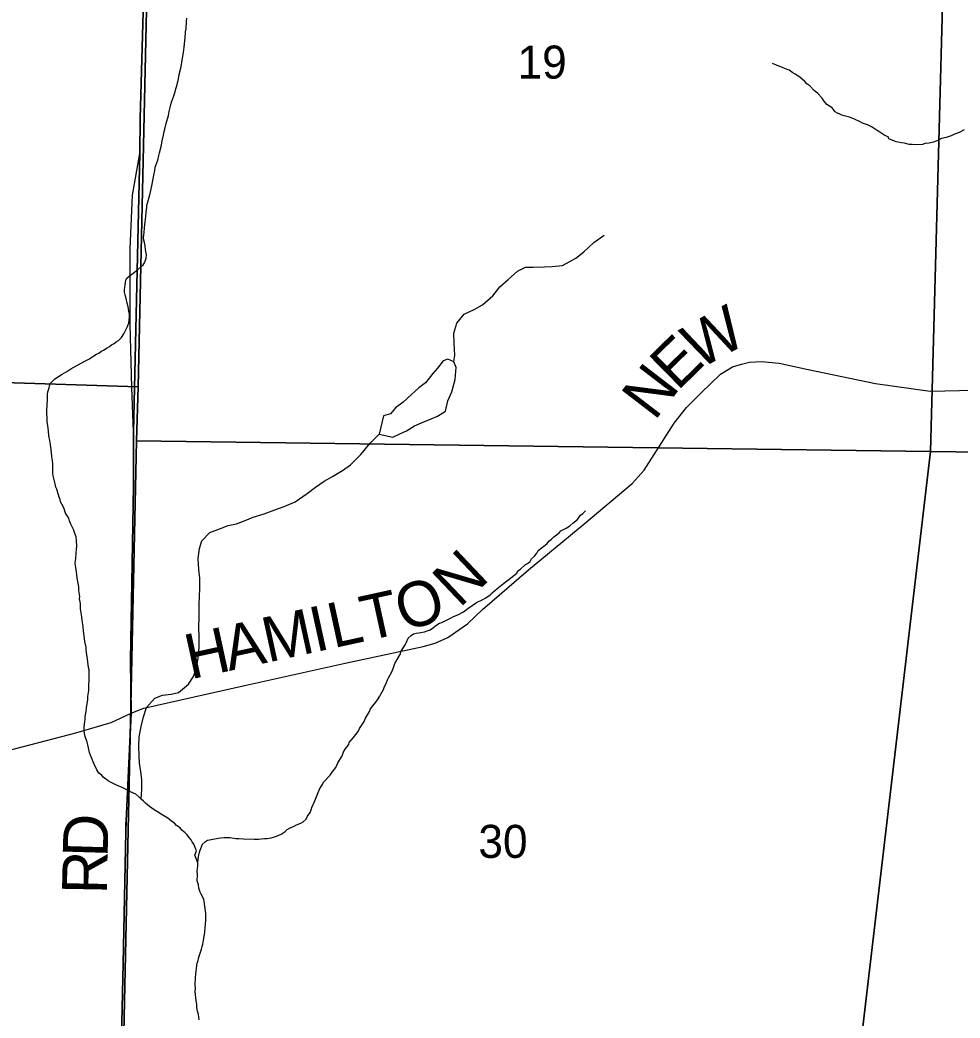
# Model space of a CAD drawing. Extents: x 1310247 to 1552180, y 377264 to 706493.
# Drawn here: x 1344576 to 1350859, y 489110 to 495782 of the extents above; entities that cross this region are included whole.
import ezdxf

# ---------------------------------------------------------------- set-up
doc = ezdxf.new("R2010")
doc.units = 0
for name, color, linetype in [('GM_X_County_Road', 7, 'Continuous'), ('GM_X_County_Road_Text', 7, 'Continuous'), ('GM_X_Minor_River', 7, 'Continuous'), ('GM_X_Section', 7, 'Continuous'), ('GM_X_Section_Text', 7, 'Continuous'), ('GM_X_Township', 7, 'Continuous'), ('GM_X_Township_Road', 7, 'Continuous'), ('GM_X_Township_Road_Text', 7, 'Continuous')]:
    doc.layers.add(name, color=color, linetype=linetype)

msp = doc.modelspace()

# ---------------------------------------------------------------- linework, layer by layer
at = {"layer": 'GM_X_County_Road'}
for points in [[(1345319.9, 491149), (1345403, 491182.3), (1345741, 491258.7), (1346087.4, 491335.1), (1346750.2, 491483.7), (1347270.5, 491593.7), (1347351.5, 491616.6), (1347436.8, 491655.2), (1347566.6, 491746.2), (1347666.9, 491841.3), (1347975.3, 492107.5), (1348344.8, 492411.5), (1348667.9, 492683.1), (1348747, 492771.9), (1348948.7, 493087.4), (1349030.1, 493192.2), (1349127, 493287.1), (1349258.5, 493414), (1349339, 493463.8), (1349398.8, 493482.1), (1349452, 493494.6), (1349532.6, 493500.4), (1349650.5, 493487.9), (1349844, 493445.5), (1350294.4, 493351.8), (1350660.1, 493301.1), (1351344.6, 493315.5)], [(1342806.3, 490108.5), (1342959.4, 490272.5), (1343199.5, 490524.4), (1343306.6, 490576.7), (1343574.9, 490654), (1343940.4, 490747.9), (1344447, 490885.7), (1344950.3, 491017.8), (1345186.2, 491085.1), (1345319.9, 491149)]]:
    msp.add_lwpolyline(points, dxfattribs=at)
at = {"layer": 'GM_X_Minor_River'}
for points in [[(1345416.6, 494469.3), (1345419.5, 494497.3), (1345424.4, 494529.3), (1345424.8, 494543.3), (1345429.2, 494557.2), (1345447.2, 494622.9), (1345454.4, 494662.8), (1345459, 494684.7), (1345470.8, 494744.5), (1345477.8, 494776.4), (1345480.4, 494798.4), (1345497.8, 494846), (1345504.7, 494875.9), (1345509.3, 494893.8), (1345522.8, 494945.5), (1345527.6, 494973.5), (1345534.8, 495011.3), (1345539.5, 495037.3), (1345544, 495053.2), (1345553.1, 495091), (1345568.8, 495144.7), (1345573.5, 495170.6), (1345582.6, 495206.5), (1345587.2, 495226.4), (1345598.2, 495258.1), (1345604.7, 495276), (1345613.5, 495301.8), (1345618.1, 495321.7), (1345622.5, 495335.6), (1345633.7, 495377.4), (1345638.4, 495401.3), (1345640.9, 495417.3), (1345652.2, 495461.1), (1345656.9, 495485), (1345657.3, 495499.1), (1345664.6, 495541), (1345669.3, 495564.9), (1345674.3, 495600.8), (1345674.9, 495620.9), (1345677.6, 495644.9), (1345680.1, 495660.8), (1345683.3, 495702.8), (1345685.9, 495722.8), (1345689.4, 495772.9), (1345692, 495794.9)], [(1350886.9, 495048.4), (1350852.2, 495029.3), (1350817.7, 495016.3), (1350799.4, 495008.8), (1350766.9, 494995.8), (1350734.7, 494990.7), (1350714.3, 494979.3), (1350681.8, 494966.2), (1350653.5, 494959), (1350625.3, 494955.9), (1350609.1, 494950.3), (1350568.8, 494947.5), (1350538.8, 494950.4), (1350518.8, 494951), (1350486.8, 494958), (1350466.8, 494960.6), (1350430.9, 494967.7), (1350383.3, 494987.1), (1350377.7, 495001.3), (1350355.9, 495010), (1350322.4, 495033.1), (1350304.7, 495043.6), (1350271.2, 495064.7), (1350239.6, 495081.7), (1350207.8, 495092.7), (1350192, 495101.1), (1350154.4, 495120.3), (1350120.6, 495133.4), (1350084.7, 495140.5), (1350068.8, 495146.9), (1350055, 495153.4), (1350039.1, 495159.9), (1350025.3, 495168.3), (1350004, 495195), (1349968.5, 495218.1), (1349949.2, 495242.8), (1349937.6, 495259.2), (1349908.4, 495290.1), (1349884.9, 495310.9), (1349855.7, 495341.8), (1349834.1, 495356.5), (1349820.5, 495371), (1349787.2, 495400), (1349757.7, 495421), (1349741.9, 495429.5), (1349716.3, 495446.3), (1349692.4, 495455), (1349672.6, 495463.6), (1349648.8, 495474.3), (1349633, 495480.8), (1349605.2, 495491.7)], [(1344902.5, 492453), (1344881.3, 492485.7), (1344868.4, 492522.2), (1344855, 492544.7), (1344847.4, 492560.9), (1344843.9, 492577.1), (1344838.3, 492593.3), (1344827.3, 492629.7), (1344821.8, 492645.9), (1344816.2, 492660.1), (1344810.8, 492682.4), (1344807.2, 492698.5), (1344801.7, 492716.7), (1344798.3, 492734.9), (1344796.8, 492753), (1344795.4, 492775.1), (1344796.5, 492813.1), (1344793.2, 492837.3), (1344789.9, 492863.5), (1344786.6, 492887.7), (1344780.2, 492944), (1344775, 492972.2), (1344769.9, 493002.5), (1344766.9, 493036.7), (1344761.8, 493068.9), (1344758.7, 493099.1), (1344757.4, 493125.2), (1344756.1, 493149.3), (1344754.7, 493169.4), (1344755.1, 493183.4), (1344757.5, 493197.4), (1344758, 493215.4), (1344760.7, 493237.4), (1344759.4, 493261.5), (1344759.9, 493281.6), (1344762.3, 493295.5), (1344771.2, 493323.3), (1344773.6, 493337.3), (1344780.1, 493355.2), (1344809, 493382.4), (1344833.6, 493399.7), (1344858.1, 493415), (1344888.7, 493432.1), (1344915.3, 493449.4), (1344935.7, 493460.8), (1344990.8, 493489.3), (1345009.2, 493500.8), (1345035.7, 493516), (1345056.1, 493527.4), (1345070.4, 493537), (1345088.8, 493548.5), (1345103.1, 493556.1), (1345117.4, 493565.7), (1345133.8, 493575.3), (1345158.3, 493590.6), (1345174.6, 493600.1), (1345189, 493609.7), (1345205.3, 493619.2), (1345219.7, 493630.9), (1345234, 493640.5), (1345254.6, 493659.9), (1345271.4, 493683.5), (1345288.5, 493719.1), (1345294.9, 493732.9), (1345303.6, 493756.7), (1345306.1, 493774.7), (1345308.8, 493796.7), (1345307.4, 493816.8), (1345303.9, 493836.9), (1345302.3, 493851), (1345298.7, 493865.2), (1345293.4, 493889.4), (1345286.3, 493919.7), (1345279, 493946), (1345275.5, 493962.1), (1345273.9, 493978.2), (1345276.4, 493996.2), (1345278.9, 494010.2), (1345281.4, 494030.1), (1345283.9, 494044.1), (1345292.3, 494057.9), (1345306.7, 494069.5), (1345323.1, 494083), (1345341.6, 494096.5), (1345364.2, 494113.9), (1345384.7, 494131.3), (1345399.2, 494145), (1345409.6, 494158.7), (1345416.2, 494176.5), (1345418.6, 494190.5), (1345421.2, 494212.5), (1345416.1, 494244.7), (1345412.9, 494272.9), (1345407.6, 494295.1), (1345404, 494311.3), (1345402.5, 494327.4), (1345403, 494343.4), (1345405.5, 494361.4), (1345408.4, 494393.4), (1345413.6, 494433.3), (1345416.6, 494469.3)], [(1347475.3, 493496.8), (1347482.7, 493542.7), (1347478.9, 493621.1), (1347476.9, 493689.5), (1347494.9, 493755.2), (1347544.9, 493816), (1347612, 493846.2), (1347667.1, 493878.7), (1347737.1, 493938.9), (1347783, 493997.8), (1347838.6, 494048.3), (1347900.4, 494102.8), (1347955.4, 494129.3), (1348005.6, 494129.8), (1348081.9, 494131.6), (1348132.1, 494134.1), (1348202.5, 494140.1), (1348290.3, 494189.8), (1348343.7, 494232.4), (1348411.7, 494294.6), (1348481.4, 494342.8)], [(1346977.5, 493013.4), (1347069.2, 492992.6), (1347116, 493015.4), (1347158.8, 493036.2), (1347213.9, 493068.7), (1347274.9, 493095), (1347323.6, 493115.7), (1347366.3, 493134.5), (1347419.5, 493167.1), (1347435.6, 493236.9), (1347463.4, 493296.3), (1347483.9, 493380.1), (1347492.2, 493458.1), (1347475.3, 493496.8), (1347435.7, 493516), (1347405.3, 493504.8), (1347365.7, 493455.8), (1347334.5, 493418.6)], [(1347334.5, 493418.6), (1347286.6, 493357.7), (1347241.4, 493322.9), (1347192, 493278.2), (1347138.3, 493227.5), (1347085, 493188.9), (1347051.7, 493149.8), (1347005.2, 493137.1), (1346977.5, 493013.4)], [(1345384, 490575.3), (1345387.7, 490596.2), (1345391.2, 490648.3), (1345390.9, 490704.6), (1345384.4, 490757), (1345376, 490813.4), (1345373.5, 490865.7), (1345371.3, 490926), (1345373.1, 490990.2), (1345387.2, 491060.1), (1345401.1, 491123.9), (1345421, 491185.6), (1345477, 491248.2), (1345527.8, 491268.8), (1345586.1, 491275.1), (1345636.6, 491285.7), (1345702.5, 491342), (1345736.1, 491393.2), (1345756, 491454.9), (1345767.8, 491516.8), (1345773.9, 491586.9), (1345773.9, 491655.1), (1345771.8, 491723.5), (1345773.8, 491791.7), (1345774.3, 491874), (1345777.4, 491982.3), (1345777.4, 492050.6), (1345771.1, 492109), (1345767.3, 492183.4), (1345775.2, 492249.4), (1345790.8, 492301.2), (1345844.6, 492355.8), (1345915.6, 492383.8), (1345968.3, 492402.4), (1346022.9, 492414.8), (1346081.7, 492437.2), (1346134.5, 492459.8), (1346207.4, 492481.7), (1346280.4, 492507.7), (1346341.3, 492530), (1346414.5, 492562), (1346496.4, 492617.8), (1346551.7, 492658.4), (1346609.1, 492698.9), (1346664.2, 492731.4), (1346731.6, 492769.6), (1346784.9, 492808.2), (1346853.2, 492878.5), (1346917.5, 492952.9), (1346977.5, 493013.4)], [(1347032.8, 491370.5), (1347039.2, 491384.3), (1347064.6, 491429.7), (1347075.5, 491459.5), (1347082.1, 491481.3), (1347120.1, 491544.4), (1347124.6, 491562.3), (1347150, 491605.7), (1347160.5, 491623.4), (1347171.3, 491649.2), (1347189.9, 491668.7), (1347206.3, 491678.2), (1347224.5, 491683.7), (1347242.6, 491685.1), (1347278.9, 491692.1), (1347303.3, 491701.4), (1347317.4, 491705), (1347340, 491720.3), (1347356.4, 491733.9), (1347380.9, 491749.2), (1347395.1, 491754.8), (1347427.7, 491769.9), (1347444, 491779.4), (1347458.2, 491785), (1347472.6, 491794.6), (1347503, 491805.7), (1347539.7, 491826.7), (1347570.5, 491847.9), (1347627.8, 491888.3), (1347664.5, 491907.2), (1347689, 491920.5), (1347717.6, 491939.7), (1347732.1, 491953.3), (1347763, 491980.5), (1347808.1, 492015.3), (1347826.7, 492030.8), (1347843.1, 492042.3), (1347857.4, 492053.9), (1347876, 492069.4), (1347896.5, 492084.8), (1347902.9, 492100.7), (1347921.3, 492112.2), (1347954.3, 492141.3), (1347968.6, 492148.9), (1347985, 492162.4), (1347995.6, 492180.2), (1348014.1, 492197.6), (1348030.8, 492217.2), (1348039.3, 492235), (1348078.3, 492265.9), (1348098.9, 492283.4), (1348111.4, 492299), (1348127.9, 492312.6), (1348144.4, 492328.1), (1348179.2, 492353.2), (1348191.7, 492366.9), (1348226.3, 492385.9), (1348250.9, 492401.2), (1348271.4, 492418.6), (1348302.3, 492443.8), (1348323.1, 492471.2), (1348337.5, 492482.8), (1348356.1, 492500.3)], [(1345765, 490148.7), (1345745.4, 490198.9), (1345755.3, 490229.2), (1345738.5, 490271.9), (1345726.9, 490288.2), (1345719.3, 490302.5), (1345705.7, 490319), (1345694.1, 490335.4), (1345680.5, 490347.8), (1345658.9, 490366.5), (1345647.3, 490380.9), (1345621.7, 490397.7), (1345608.1, 490412.1), (1345590.3, 490424.7), (1345564.9, 490445.5), (1345527.4, 490468.7), (1345495.9, 490489.7), (1345474.2, 490502.4), (1345458.4, 490512.9), (1345442.7, 490525.4), (1345415.2, 490546.3), (1345401.6, 490560.7), (1345384, 490575.3), (1345370.3, 490589.7), (1345350.7, 490606.4), (1345315.1, 490623.5), (1345295.3, 490634.1), (1345281.5, 490640.5), (1345255.8, 490653.3), (1345237.9, 490659.9), (1345212.1, 490670.7), (1345194.3, 490681.2), (1345180.5, 490687.7), (1345166.7, 490696.1), (1345133.3, 490721.2), (1345121.7, 490735.6), (1345104, 490748.1), (1345090.6, 490770.6), (1345071.6, 490807.3), (1345066, 490823.5), (1345047.2, 490868.2), (1345041.7, 490886.4), (1345029.1, 490936.9), (1345025.7, 490955), (1345012.7, 490993.5), (1345007.2, 491011.8), (1345005.8, 491031.9), (1345004.4, 491054), (1345009.5, 491091.9), (1345012.1, 491109.9), (1345012.5, 491123.9), (1345019.6, 491161.8), (1345020.2, 491183.9), (1345022.7, 491199.8), (1345029.8, 491237.7), (1345030.5, 491259.8), (1345035.6, 491299.7), (1345036.1, 491315.8), (1345038.4, 491393.9), (1345037.6, 491438.1), (1345034.1, 491454.2), (1345029.2, 491492.5), (1345027.7, 491512.6), (1345021, 491554.9), (1345019.5, 491575), (1345017.9, 491589.1), (1345009, 491627.5), (1345007.6, 491647.6), (1345002.5, 491681.8), (1345000.9, 491695.9), (1344997.9, 491728.1), (1344996.3, 491742.2), (1344993, 491768.3), (1344989.7, 491792.5), (1344988.1, 491806.6), (1344981.2, 491846.9), (1344979.8, 491867), (1344980.2, 491881), (1344975.1, 491913.3), (1344975.6, 491929.3), (1344970.7, 491969.6), (1344969.4, 491991.7), (1344967.8, 492005.8), (1344959, 492050.1), (1344955.8, 492076.3), (1344954.2, 492090.4), (1344949.1, 492122.7), (1344947.5, 492136.7), (1344946, 492152.8), (1344946.4, 492166.9), (1344948.9, 492184.8), (1344951.8, 492214.8), (1344954.7, 492246.8), (1344955.2, 492262.9), (1344954.4, 492305), (1344951, 492327.2), (1344939.8, 492355.6), (1344936.2, 492371.7), (1344915.4, 492412.5), (1344908, 492434.8), (1344902.5, 492453)], [(1345751.5, 489403), (1345754.1, 489422.9), (1345756.6, 489440.9), (1345759.2, 489460.9), (1345761.6, 489476.9), (1345766.2, 489494.8), (1345768.6, 489508.8), (1345773.1, 489524.7), (1345781.8, 489550.5), (1345788.4, 489570.3), (1345793, 489588.3), (1345797.4, 489604.2), (1345799.8, 489618.1), (1345802.3, 489632.1), (1345807, 489656), (1345811.8, 489684), (1345814.7, 489716), (1345817.2, 489734), (1345818.3, 489770), (1345817.4, 489808.2), (1345815.8, 489824.3), (1345814.4, 489842.4), (1345812.8, 489858.5), (1345807.7, 489890.7), (1345804.1, 489904.8), (1345787, 489937.5), (1345781.4, 489951.7), (1345772.1, 489978), (1345768.8, 490000.2), (1345761.5, 490028.5), (1345762.7, 490068.5), (1345761.4, 490092.7), (1345764.4, 490128.7), (1345765, 490148.7), (1345767.7, 490170.7), (1345770.2, 490190.7), (1345775.1, 490218.6), (1345779.5, 490232.5), (1345796.7, 490272.1), (1345815.3, 490289.6), (1345829.6, 490299.2), (1345843.7, 490300.8), (1345900.2, 490313.2), (1345916.3, 490314.7), (1345940.5, 490318), (1345978.6, 490316.8), (1345992.6, 490314.4), (1346018.6, 490311.6), (1346038.7, 490311), (1346070.7, 490308.1), (1346140.9, 490306), (1346171, 490307.1), (1346187.1, 490308.6), (1346211.2, 490309.9), (1346229.3, 490311.4), (1346255.5, 490314.6), (1346271.7, 490320.1), (1346290, 490325.6), (1346322.5, 490338.7), (1346349.1, 490357.9), (1346361.6, 490371.6), (1346377.8, 490379.1), (1346408.3, 490392.3), (1346424.6, 490401.8), (1346453.1, 490413), (1346469.4, 490422.5), (1346488, 490440), (1346498.6, 490459.8), (1346515.4, 490485.3), (1346521.9, 490503.2), (1346526.3, 490517.1), (1346547.7, 490562.6), (1346556.4, 490584.4), (1346573.8, 490630), (1346580.2, 490645.9), (1346599, 490671.4), (1346605.5, 490687.2), (1346649, 490734.1), (1346661.6, 490753.8), (1346686.6, 490785.1), (1346699.6, 490816.8), (1346726.9, 490858.1), (1346742.1, 490899.8), (1346773.4, 490939), (1346775.8, 490952.9), (1346804.9, 490986.2), (1346836.1, 491025.3), (1346844.7, 491045.1), (1346876.2, 491092.3), (1346884.8, 491114.2), (1346912.2, 491159.5), (1346918.8, 491177.3), (1346933.4, 491196.9), (1346954.2, 491222.4), (1346964.7, 491238.1), (1346981.4, 491261.7), (1346987.9, 491275.6), (1347004.8, 491307.1), (1347009.2, 491321), (1347026.2, 491352.6), (1347032.8, 491370.5)], [(1345772.8, 489099.4), (1345769.8, 489133.6), (1345762.4, 489155.9), (1345759.1, 489180.1), (1345757.8, 489204.2), (1345754.3, 489224.4), (1345748.2, 489288.7), (1345748.7, 489306.8), (1345747.4, 489332.9), (1345748.8, 489381), (1345751.5, 489403)]]:
    msp.add_lwpolyline(points, dxfattribs=at)
at = {"layer": 'GM_X_Section'}
for points in [[(1345475.5, 498269.8), (1345365.6, 493329.7), (1340178.9, 493497.3), (1340312, 498733.1), (1345474.9, 498571.8)], [(1350802.7, 498122.5), (1350661.9, 492897.1), (1345354.9, 492967.9), (1345365.6, 493329.7), (1345475.5, 498269.8)], [(1355014.7, 498016.2), (1354901.1, 492842.3), (1350661.9, 492897.1), (1350802.7, 498122.5)], [(1345365.6, 493329.7), (1345354.9, 492967.9), (1345250.2, 488075.6), (1340031.4, 488240.2), (1340178.9, 493497.3)], [(1350661.9, 492897.1), (1350054.8, 487743.1), (1345239.9, 487653.8), (1345250.2, 488075.6), (1345354.9, 492967.9)], [(1354901.1, 492842.3), (1354807.6, 487831.8), (1350054.8, 487743.1), (1350661.9, 492897.1)]]:
    msp.add_lwpolyline(points, close=True, dxfattribs=at)
at = {"layer": 'GM_X_Township'}
for points in [[(1345401.6, 495914.5), (1345378.7, 495124), (1345377.9, 494889.2), (1345336, 493029), (1345335.6, 492669.6), (1345316, 491503.6), (1345319.9, 491149), (1345284.9, 490428.2), (1345283.4, 490354.8), (1345265.5, 489474.9), (1345248.7, 488680.9), (1345231, 487841.4), (1345158.6, 485409.4), (1345080.8, 482756.3), (1343385.6, 482810), (1341421.2, 482872.6), (1337392.4, 483001.2), (1335615.4, 483057.9)], [(1357546.2, 482495.4), (1349376.6, 482686.8), (1345080.8, 482756.3), (1345158.6, 485409.4), (1345231, 487841.4), (1345248.7, 488680.9), (1345265.5, 489474.9), (1345283.4, 490354.8), (1345284.9, 490428.2), (1345319.9, 491149), (1345316, 491503.6), (1345335.6, 492669.6), (1345336, 493029), (1345377.9, 494889.2), (1345378.7, 495124), (1345401.6, 495914.5)]]:
    msp.add_lwpolyline(points, dxfattribs=at)
at = {"layer": 'GM_X_Township_Road'}
for points in [[(1345284.7, 490414.5), (1345284.9, 490428.2), (1345319.9, 491149), (1345316, 491503.6), (1345335.6, 492669.6), (1345336, 493029), (1345324.6, 493326.5), (1345312.7, 493746.6), (1345313.3, 494252.5), (1345327.7, 494611.5), (1345377.9, 494889.1), (1345378.7, 495124), (1345401.6, 495914.5)], [(1345249.8, 488734.1), (1345265.5, 489474.9), (1345283.4, 490354.8), (1345284.7, 490414.5)]]:
    msp.add_lwpolyline(points, dxfattribs=at)

# ---------------------------------------------------------------- texts
at = {"layer": 'GM_X_County_Road_Text'}
for s, rotation, p in [('W', 28.80234, (1349113.4, 493442.4)), ('E', 44.51968, (1348970.8, 493298)), ('N', 52.50026, (1348817.4, 493096.8)), ('N', 43.49402, (1347514, 491846.5)), ('O', 19.02141, (1347145.7, 491688.4)), ('T', 12.33865, (1346889.8, 491630.2)), ('I', 12.31883, (1346550.1, 491556)), ('L', 12.31911, (1346670.4, 491582.3)), ('M', 12.31937, (1346231.9, 491486.5)), ('A', 12.31801, (1345974, 491430.2)), ('H', 12.31979, (1345716.1, 491373.9))]:
    msp.add_text(s, height=300, rotation=rotation, dxfattribs=at).set_placement(p)
at = {"layer": 'GM_X_Section_Text'}
for s, p in [('19', (1347901.7, 495390.4)), ('30', (1347639.9, 490180.9))]:
    msp.add_text(s, height=221, rotation=0.00001, dxfattribs=at).set_placement(p)
at = {"layer": 'GM_X_Township_Road_Text'}
for s, rotation, p in [('D', 88.28307, (1345161.3, 490181.6)), ('R', 88.97344, (1345156.9, 489936.2))]:
    msp.add_text(s, height=300, rotation=rotation, dxfattribs=at).set_placement(p)

doc.saveas('drawing.dxf')
